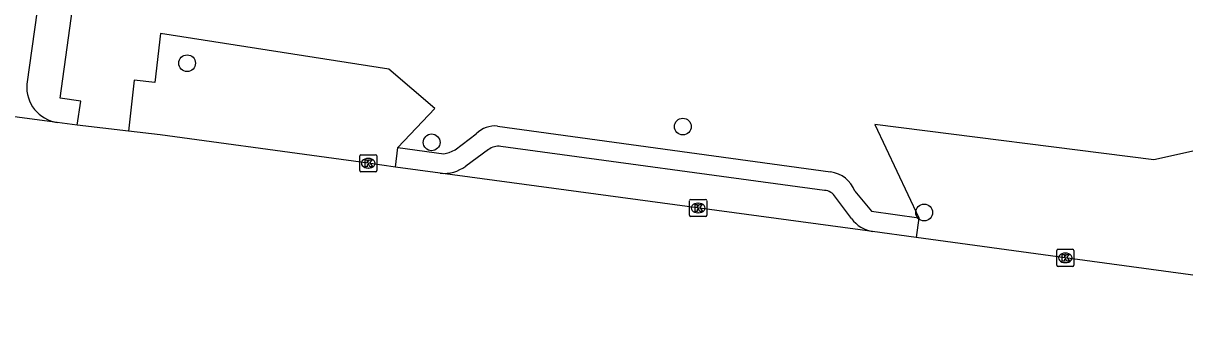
# Model space of a CAD drawing. Extents: x 161696 to 162377, y 380761 to 381673.
# Drawn here: x 161894.4 to 161962.2, y 380790.8 to 380807.9 of the extents above; entities that cross this region are included whole.
import ezdxf

# ---------------------------------------------------------------- set-up
doc = ezdxf.new("R2010")
doc.units = 0
for name, color, linetype in [('IMGEO_Berm_groen', 7, 'Continuous'), ('IMGEO_Boom', 7, 'Continuous'), ('IMGEO_Fietspad_gesloten', 7, 'Continuous'), ('IMGEO_Kolk', 7, 'Continuous'), ('IMGEO_Rijbaan_lokaal_gesloten', 7, 'Continuous'), ('IMGEO_Voetpad_open', 7, 'Continuous')]:
    doc.layers.add(name, color=color, linetype=linetype)

msp = doc.modelspace()

# ---------------------------------------------------------------- linework, layer by layer
at = {"layer": 'IMGEO_Berm_groen'}
for points in [[(161916.303, 380800.636), (161918.45, 380802.907), (161915.77, 380805.204), (161902.451, 380807.28), (161902.117, 380804.424), (161900.925, 380804.563), (161900.577, 380801.584)], [(161980.351, 380791.965), (161981.166, 380797.303), (161966.376, 380799.167), (161963.473, 380800.601), (161960.395, 380799.921), (161944.127, 380801.972), (161946.701, 380796.522)]]:
    msp.add_lwpolyline(points, dxfattribs=at)
at = {"layer": 'IMGEO_Boom'}
for centre in [(161904.005, 380805.548), (161932.926, 380801.851), (161918.269, 380800.931), (161947.002, 380796.839)]:
    msp.add_circle(centre, 0.489, dxfattribs=at)
at = {"layer": 'IMGEO_Fietspad_gesloten'}
msp.add_lwpolyline([(161896.578, 380818.072), (161894.654, 380804.322)], dxfattribs=at)
msp.add_arc((161896.737, 380804.161), 2.09, 175.59395, 261.65036, dxfattribs=at)
at = {"layer": 'IMGEO_Kolk'}
for p, q in [((161914.074, 380799.286), (161914.074, 380800.138)), ((161914.149, 380800.212), (161915.001, 380800.212)), ((161914.562, 380799.992), (161914.587, 380799.992)), ((161915.075, 380800.138), (161915.075, 380799.286)), ((161915.001, 380799.212), (161914.149, 380799.212)), ((161914.585, 380799.432), (161914.56, 380799.432)), ((161933.394, 380797.604), (161934.246, 380797.604)), ((161933.319, 380796.678), (161933.319, 380797.53)), ((161933.807, 380797.384), (161933.832, 380797.384)), ((161934.32, 380797.53), (161934.32, 380796.678)), ((161934.246, 380796.604), (161933.394, 380796.604)), ((161933.83, 380796.824), (161933.805, 380796.824)), ((161954.737, 380793.767), (161954.737, 380794.619)), ((161954.812, 380794.693), (161955.664, 380794.693)), ((161955.225, 380794.473), (161955.25, 380794.473)), ((161955.738, 380794.619), (161955.738, 380793.767)), ((161955.664, 380793.693), (161954.812, 380793.693)), ((161955.248, 380793.913), (161955.223, 380793.913))]:
    msp.add_line(p, q, dxfattribs=at)
for points in [[(161914.074, 380799.286), (161914.074, 380800.138)], [(161914.149, 380800.212), (161915.001, 380800.212)], [(161914.395, 380799.912), (161914.518, 380799.912), (161914.518, 380799.761), (161914.648, 380799.912), (161914.812, 380799.912), (161914.666, 380799.761), (161914.819, 380799.512), (161914.667, 380799.512), (161914.582, 380799.676), (161914.518, 380799.609), (161914.518, 380799.512), (161914.395, 380799.512), (161914.395, 380799.912)], [(161915.075, 380800.138), (161915.075, 380799.286)], [(161915.001, 380799.212), (161914.149, 380799.212)], [(161933.394, 380797.604), (161934.246, 380797.604)], [(161933.319, 380796.678), (161933.319, 380797.53)], [(161933.64, 380797.304), (161933.763, 380797.304), (161933.763, 380797.153), (161933.893, 380797.304), (161934.057, 380797.304), (161933.911, 380797.153), (161934.064, 380796.904), (161933.912, 380796.904), (161933.827, 380797.068), (161933.763, 380797.001), (161933.763, 380796.904), (161933.64, 380796.904), (161933.64, 380797.304)], [(161934.32, 380797.53), (161934.32, 380796.678)], [(161934.246, 380796.604), (161933.394, 380796.604)], [(161954.737, 380793.767), (161954.737, 380794.619)], [(161954.812, 380794.693), (161955.664, 380794.693)], [(161955.058, 380794.393), (161955.181, 380794.393), (161955.181, 380794.242), (161955.311, 380794.393), (161955.475, 380794.393), (161955.329, 380794.242), (161955.482, 380793.993), (161955.33, 380793.993), (161955.245, 380794.157), (161955.181, 380794.09), (161955.181, 380793.993), (161955.058, 380793.993), (161955.058, 380794.393)], [(161955.738, 380794.619), (161955.738, 380793.767)], [(161955.664, 380793.693), (161954.812, 380793.693)]]:
    msp.add_lwpolyline(points, dxfattribs=at)
for centre, start, end in [((161914.151, 380800.136), 91.55205, 178.44795), ((161914.151, 380800.136), 91.55205, 178.44795), ((161914.999, 380800.136), 1.55205, 88.44795), ((161914.999, 380800.136), 1.55205, 88.44795), ((161914.151, 380799.288), 181.55205, 268.44795), ((161914.151, 380799.288), 181.55205, 268.44795), ((161914.999, 380799.288), 271.55205, 358.44795), ((161914.999, 380799.288), 271.55205, 358.44795), ((161933.396, 380797.528), 91.55205, 178.44795), ((161933.396, 380797.528), 91.55205, 178.44795), ((161934.244, 380797.528), 1.55205, 88.44795), ((161934.244, 380797.528), 1.55205, 88.44795), ((161933.396, 380796.68), 181.55205, 268.44795), ((161933.396, 380796.68), 181.55205, 268.44795), ((161934.244, 380796.68), 271.55205, 358.44795), ((161934.244, 380796.68), 271.55205, 358.44795), ((161954.814, 380794.617), 91.55205, 178.44795), ((161954.814, 380794.617), 91.55205, 178.44795), ((161955.662, 380794.617), 1.55205, 88.44795), ((161955.662, 380794.617), 1.55205, 88.44795), ((161954.814, 380793.769), 181.55205, 268.44795), ((161954.814, 380793.769), 181.55205, 268.44795), ((161955.662, 380793.769), 271.55205, 358.44795), ((161955.662, 380793.769), 271.55205, 358.44795)]:
    msp.add_arc(centre, 0.0765, start, end, dxfattribs=at)
for centre, major_axis, ratio, start_param, end_param in [((161914.561, 380799.712), (-0.387, 0.002), 0.722429, 4.712389, 7.853982), ((161914.586, 380799.712), (-0.39, 0.002), 0.717154, 1.570796, 4.712389), ((161933.806, 380797.104), (-0.387, 0.002), 0.722429, 4.712389, 7.853982), ((161933.831, 380797.104), (-0.39, 0.002), 0.717154, 1.570796, 4.712389), ((161955.224, 380794.193), (-0.387, 0.002), 0.722429, 4.712389, 7.853982), ((161955.249, 380794.193), (-0.39, 0.002), 0.717154, 1.570796, 4.712389)]:
    msp.add_ellipse(centre, major_axis=major_axis, ratio=ratio, start_param=start_param, end_param=end_param, dxfattribs=at)
at = {"layer": 'IMGEO_Rijbaan_lokaal_gesloten'}
for points in [[(161896.434, 380802.094), (161888.951, 380803.085)], [(161897.597, 380801.932), (161896.434, 380802.094)], [(161900.577, 380801.584), (161897.597, 380801.932)], [(161916.171, 380799.476), (161914.571, 380799.711), (161912.13, 380800.044), (161902.44, 380801.366), (161900.577, 380801.584)], [(161918.776, 380799.132), (161916.171, 380799.476)], [(161943.996, 380795.73), (161918.776, 380799.132)], [(161946.543, 380795.38), (161943.996, 380795.73)], [(161980.175, 380790.815), (161955.234, 380794.192), (161946.543, 380795.38)]]:
    msp.add_lwpolyline(points, dxfattribs=at)
at = {"layer": 'IMGEO_Voetpad_open'}
for points in [[(161897.597, 380801.932), (161897.799, 380803.337), (161896.59, 380803.512), (161898.545, 380817.613), (161912.259, 380815.78), (161912.142, 380815.03), (161938.414, 380811.451), (161938.529, 380812.215), (161940.112, 380812.007), (161940.415, 380814.186)], [(161922.121, 380801.88), (161941.547, 380799.212)], [(161916.303, 380800.636), (161918.973, 380800.267), (161919.294, 380800.331), (161919.633, 380800.504), (161920.867, 380801.437)], [(161916.171, 380799.476), (161916.303, 380800.636)], [(161921.584, 380800.509), (161920.257, 380799.547)], [(161941.18, 380798.126), (161922.312, 380800.697)], [(161942.769, 380796.486), (161941.835, 380797.736)], [(161942.964, 380798.09), (161943.924, 380796.916), (161946.701, 380796.522)], [(161946.701, 380796.522), (161946.543, 380795.38)]]:
    msp.add_lwpolyline(points, dxfattribs=at)
for centre, radius, start, end in [((161921.971, 380800.309), 1.578, 84.54037, 134.37315), ((161922.187, 380799.678), 1.027, 82.99916, 125.96047), ((161918.99, 380801.22), 2.099, 264.16189, 307.14557), ((161941.272, 380797.409), 1.824, 21.93203, 81.32265), ((161941.151, 380797.333), 0.794, 30.53272, 87.92646), ((161944.294, 380797.588), 1.881, 215.84054, 260.88195)]:
    msp.add_arc(centre, radius, start, end, dxfattribs=at)

doc.saveas('drawing.dxf')
